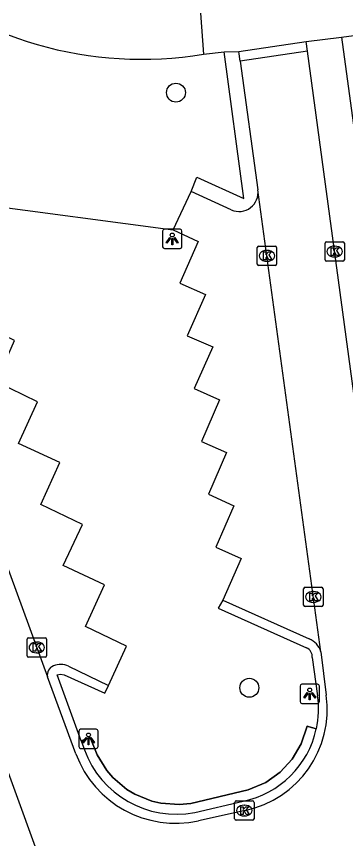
# Model space of a CAD drawing. Extents: x 159053 to 160041, y 380450 to 381422.
# Drawn here: x 159536.7 to 159553.7, y 380925.39 to 380967.93 of the extents above; entities that cross this region are included whole.
import ezdxf

# ---------------------------------------------------------------- set-up
doc = ezdxf.new("R2010")
doc.units = 0
for name, color, linetype in [('IMGEO_Boom', 7, 'Continuous'), ('IMGEO_Groenvoorziening', 7, 'Continuous'), ('IMGEO_Haag', 7, 'Continuous'), ('IMGEO_Hek', 7, 'Continuous'), ('IMGEO_Kolk', 7, 'Continuous'), ('IMGEO_Lichtpunt', 7, 'Continuous'), ('IMGEO_Pand', 7, 'Continuous'), ('IMGEO_Parkeervlak_open', 7, 'Continuous'), ('IMGEO_Rijbaan_lokaal_open', 7, 'Continuous'), ('IMGEO_Voetpad_op_trap', 7, 'Continuous'), ('IMGEO_Voetpad_open', 7, 'Continuous')]:
    doc.layers.add(name, color=color, linetype=linetype)

msp = doc.modelspace()

# ---------------------------------------------------------------- linework, layer by layer
at = {"layer": 'IMGEO_Boom'}
for centre in [(159544.943, 380963.987), (159548.734, 380933.197)]:
    msp.add_circle(centre, 0.489, dxfattribs=at)
at = {"layer": 'IMGEO_Groenvoorziening'}
msp.add_lwpolyline([(159534.681, 380958.232), (159544.799, 380956.895)], dxfattribs=at)
at = {"layer": 'IMGEO_Haag'}
msp.add_lwpolyline([(159552.196, 380931.07), (159551.954, 380931.137), (159551.716, 380931.202), (159551.413, 380930.291), (159550.95, 380929.504), (159550.334, 380928.832), (159549.593, 380928.303), (159548.678, 380927.909), (159545.705, 380927.21), (159545.113, 380927.158), (159544.163, 380927.227), (159543.7, 380927.336), (159542.818, 380927.694), (159542.411, 380927.94), (159541.683, 380928.555), (159541.373, 380928.915), (159540.869, 380929.723), (159540.517, 380930.621), (159540.282, 380930.536), (159540.047, 380930.45)], dxfattribs=at)
at = {"layer": 'IMGEO_Hek'}
for points in [[(159540.282, 380930.536), (159540.517, 380930.621), (159540.869, 380929.723), (159541.373, 380928.915), (159541.683, 380928.555), (159542.411, 380927.94), (159542.818, 380927.694), (159543.7, 380927.336), (159544.163, 380927.227), (159545.113, 380927.158), (159545.705, 380927.21), (159548.678, 380927.909), (159549.593, 380928.303), (159550.334, 380928.832), (159550.95, 380929.504), (159551.413, 380930.291), (159551.716, 380931.202), (159551.954, 380931.137)], [(159551.954, 380931.137), (159552.196, 380931.07)], [(159540.047, 380930.45), (159540.282, 380930.536)]]:
    msp.add_lwpolyline(points, dxfattribs=at)
at = {"layer": 'IMGEO_Kolk'}
for p, q in [((159549.144, 380955.117), (159549.144, 380955.969)), ((159549.219, 380956.043), (159550.071, 380956.043)), ((159550.145, 380955.969), (159550.145, 380955.117)), ((159552.644, 380955.339), (159552.644, 380956.191)), ((159552.719, 380956.265), (159553.571, 380956.265)), ((159553.132, 380956.045), (159553.157, 380956.045)), ((159553.645, 380956.191), (159553.645, 380955.339)), ((159549.632, 380955.823), (159549.657, 380955.823)), ((159553.155, 380955.485), (159553.13, 380955.485)), ((159550.071, 380955.043), (159549.219, 380955.043)), ((159549.655, 380955.263), (159549.63, 380955.263)), ((159553.571, 380955.265), (159552.719, 380955.265)), ((159551.54, 380937.47), (159551.54, 380938.322)), ((159551.615, 380938.396), (159552.467, 380938.396)), ((159552.028, 380938.176), (159552.053, 380938.176)), ((159552.541, 380938.322), (159552.541, 380937.47)), ((159552.051, 380937.616), (159552.026, 380937.616)), ((159552.467, 380937.396), (159551.615, 380937.396)), ((159537.253, 380934.856), (159537.253, 380935.708)), ((159537.328, 380935.782), (159538.18, 380935.782)), ((159537.741, 380935.562), (159537.766, 380935.562)), ((159538.254, 380935.708), (159538.254, 380934.856)), ((159538.18, 380934.782), (159537.328, 380934.782)), ((159537.764, 380935.002), (159537.739, 380935.002)), ((159547.976, 380926.417), (159547.976, 380927.269)), ((159548.051, 380927.343), (159548.903, 380927.343)), ((159548.464, 380927.123), (159548.489, 380927.123)), ((159548.977, 380927.269), (159548.977, 380926.417)), ((159548.487, 380926.563), (159548.462, 380926.563)), ((159548.903, 380926.343), (159548.051, 380926.343))]:
    msp.add_line(p, q, dxfattribs=at)
for points in [[(159549.144, 380955.117), (159549.144, 380955.969)], [(159549.219, 380956.043), (159550.071, 380956.043)], [(159550.145, 380955.969), (159550.145, 380955.117)], [(159552.644, 380955.339), (159552.644, 380956.191)], [(159552.719, 380956.265), (159553.571, 380956.265)], [(159552.965, 380955.965), (159553.088, 380955.965), (159553.088, 380955.814), (159553.218, 380955.965), (159553.382, 380955.965), (159553.236, 380955.814), (159553.389, 380955.565), (159553.237, 380955.565), (159553.152, 380955.729), (159553.088, 380955.662), (159553.088, 380955.565), (159552.965, 380955.565), (159552.965, 380955.965)], [(159553.645, 380956.191), (159553.645, 380955.339)], [(159549.465, 380955.743), (159549.588, 380955.743), (159549.588, 380955.592), (159549.718, 380955.743), (159549.882, 380955.743), (159549.736, 380955.592), (159549.889, 380955.343), (159549.737, 380955.343), (159549.652, 380955.507), (159549.588, 380955.44), (159549.588, 380955.343), (159549.465, 380955.343), (159549.465, 380955.743)], [(159550.071, 380955.043), (159549.219, 380955.043)], [(159553.571, 380955.265), (159552.719, 380955.265)], [(159551.54, 380937.47), (159551.54, 380938.322)], [(159551.615, 380938.396), (159552.467, 380938.396)], [(159551.861, 380938.096), (159551.984, 380938.096), (159551.984, 380937.945), (159552.114, 380938.096), (159552.278, 380938.096), (159552.132, 380937.945), (159552.285, 380937.696), (159552.133, 380937.696), (159552.048, 380937.86), (159551.984, 380937.793), (159551.984, 380937.696), (159551.861, 380937.696), (159551.861, 380938.096)], [(159552.541, 380938.322), (159552.541, 380937.47)], [(159552.467, 380937.396), (159551.615, 380937.396)], [(159537.253, 380934.856), (159537.253, 380935.708)], [(159537.328, 380935.782), (159538.18, 380935.782)], [(159537.574, 380935.482), (159537.697, 380935.482), (159537.697, 380935.331), (159537.827, 380935.482), (159537.991, 380935.482), (159537.845, 380935.331), (159537.998, 380935.082), (159537.846, 380935.082), (159537.761, 380935.246), (159537.697, 380935.179), (159537.697, 380935.082), (159537.574, 380935.082), (159537.574, 380935.482)], [(159538.254, 380935.708), (159538.254, 380934.856)], [(159538.18, 380934.782), (159537.328, 380934.782)], [(159547.976, 380926.417), (159547.976, 380927.269)], [(159548.051, 380927.343), (159548.903, 380927.343)], [(159548.297, 380927.043), (159548.42, 380927.043), (159548.42, 380926.892), (159548.55, 380927.043), (159548.714, 380927.043), (159548.568, 380926.892), (159548.721, 380926.643), (159548.569, 380926.643), (159548.484, 380926.807), (159548.42, 380926.74), (159548.42, 380926.643), (159548.297, 380926.643), (159548.297, 380927.043)], [(159548.977, 380927.269), (159548.977, 380926.417)], [(159548.903, 380926.343), (159548.051, 380926.343)]]:
    msp.add_lwpolyline(points, dxfattribs=at)
for centre, start, end in [((159549.221, 380955.967), 91.552, 178.448), ((159549.221, 380955.967), 91.552, 178.448), ((159550.069, 380955.967), 1.552, 88.448), ((159550.069, 380955.967), 1.552, 88.448), ((159552.721, 380956.189), 91.552, 178.448), ((159552.721, 380956.189), 91.552, 178.448), ((159553.569, 380956.189), 1.552, 88.448), ((159553.569, 380956.189), 1.552, 88.448), ((159549.221, 380955.119), 181.552, 268.448), ((159549.221, 380955.119), 181.552, 268.448), ((159550.069, 380955.119), 271.552, 358.448), ((159550.069, 380955.119), 271.552, 358.448), ((159552.721, 380955.341), 181.552, 268.448), ((159552.721, 380955.341), 181.552, 268.448), ((159553.569, 380955.341), 271.552, 358.448), ((159553.569, 380955.341), 271.552, 358.448), ((159551.617, 380938.32), 91.552, 178.448), ((159551.617, 380938.32), 91.552, 178.448), ((159552.465, 380938.32), 1.552, 88.448), ((159552.465, 380938.32), 1.552, 88.448), ((159551.617, 380937.472), 181.552, 268.448), ((159551.617, 380937.472), 181.552, 268.448), ((159552.465, 380937.472), 271.552, 358.448), ((159552.465, 380937.472), 271.552, 358.448), ((159537.33, 380935.706), 91.552, 178.448), ((159537.33, 380935.706), 91.552, 178.448), ((159538.178, 380935.706), 1.552, 88.448), ((159538.178, 380935.706), 1.552, 88.448), ((159537.33, 380934.858), 181.552, 268.448), ((159537.33, 380934.858), 181.552, 268.448), ((159538.178, 380934.858), 271.552, 358.448), ((159538.178, 380934.858), 271.552, 358.448), ((159548.053, 380927.267), 91.552, 178.448), ((159548.053, 380927.267), 91.552, 178.448), ((159548.901, 380927.267), 1.552, 88.448), ((159548.901, 380927.267), 1.552, 88.448), ((159548.053, 380926.419), 181.552, 268.448), ((159548.053, 380926.419), 181.552, 268.448), ((159548.901, 380926.419), 271.552, 358.448), ((159548.901, 380926.419), 271.552, 358.448)]:
    msp.add_arc(centre, 0.0765, start, end, dxfattribs=at)
for centre, major_axis, ratio, start_param, end_param in [((159553.131, 380955.765), (-0.387, 0.002), 0.722429, 4.712389, 7.853982), ((159553.156, 380955.765), (-0.39, 0.002), 0.717154, 1.570796, 4.712389), ((159549.631, 380955.543), (-0.387, 0.002), 0.722429, 4.712389, 7.853982), ((159549.656, 380955.543), (-0.39, 0.002), 0.717154, 1.570796, 4.712389), ((159552.027, 380937.896), (-0.387, 0.002), 0.722429, 4.712389, 7.853982), ((159552.052, 380937.896), (-0.39, 0.002), 0.717154, 1.570796, 4.712389), ((159537.74, 380935.282), (-0.387, 0.002), 0.722429, 4.712389, 7.853982), ((159537.765, 380935.282), (-0.39, 0.002), 0.717154, 1.570796, 4.712389), ((159548.463, 380926.843), (-0.387, 0.002), 0.722429, 4.712389, 7.853982), ((159548.488, 380926.843), (-0.39, 0.002), 0.717154, 1.570796, 4.712389)]:
    msp.add_ellipse(centre, major_axis=major_axis, ratio=ratio, start_param=start_param, end_param=end_param, dxfattribs=at)
at = {"layer": 'IMGEO_Lichtpunt'}
for p, q in [((159544.253, 380956.823), (159544.253, 380956.016)), ((159544.253, 380956.823), (159544.253, 380956.016)), ((159545.155, 380956.918), (159544.347, 380956.918)), ((159545.155, 380956.918), (159544.347, 380956.918)), ((159545.249, 380956.016), (159545.249, 380956.823)), ((159545.249, 380956.016), (159545.249, 380956.823)), ((159544.347, 380955.922), (159545.155, 380955.922)), ((159544.347, 380955.922), (159545.155, 380955.922)), ((159552.257, 380933.381), (159551.449, 380933.381)), ((159552.257, 380933.381), (159551.449, 380933.381)), ((159551.355, 380933.286), (159551.355, 380932.479)), ((159551.355, 380933.286), (159551.355, 380932.479)), ((159552.351, 380932.479), (159552.351, 380933.286)), ((159552.351, 380932.479), (159552.351, 380933.286)), ((159551.449, 380932.385), (159552.257, 380932.385)), ((159551.449, 380932.385), (159552.257, 380932.385)), ((159539.926, 380930.957), (159539.926, 380930.15)), ((159539.926, 380930.957), (159539.926, 380930.15)), ((159540.828, 380931.052), (159540.02, 380931.052)), ((159540.828, 380931.052), (159540.02, 380931.052)), ((159540.922, 380930.15), (159540.922, 380930.957)), ((159540.922, 380930.15), (159540.922, 380930.957)), ((159540.02, 380930.056), (159540.828, 380930.056)), ((159540.02, 380930.056), (159540.828, 380930.056))]:
    msp.add_line(p, q, dxfattribs=at)
for points in [[(159544.627, 380956.487), (159544.666, 380956.459), (159544.478, 380956.197), (159544.44, 380956.224), (159544.627, 380956.487)], [(159544.729, 380956.439), (159544.776, 380956.439), (159544.776, 380956.117), (159544.729, 380956.117), (159544.729, 380956.439)], [(159544.839, 380956.459), (159544.877, 380956.486), (159545.064, 380956.224), (159545.025, 380956.196), (159544.839, 380956.459)], [(159551.729, 380932.95), (159551.768, 380932.922), (159551.58, 380932.66), (159551.542, 380932.687), (159551.729, 380932.95)], [(159551.831, 380932.902), (159551.878, 380932.902), (159551.878, 380932.58), (159551.831, 380932.58), (159551.831, 380932.902)], [(159551.941, 380932.922), (159551.979, 380932.949), (159552.166, 380932.687), (159552.127, 380932.659), (159551.941, 380932.922)], [(159540.3, 380930.621), (159540.339, 380930.593), (159540.151, 380930.331), (159540.113, 380930.358), (159540.3, 380930.621)], [(159540.402, 380930.573), (159540.449, 380930.573), (159540.449, 380930.251), (159540.402, 380930.251), (159540.402, 380930.573)], [(159540.512, 380930.593), (159540.55, 380930.62), (159540.737, 380930.358), (159540.698, 380930.33), (159540.512, 380930.593)]]:
    msp.add_lwpolyline(points, dxfattribs=at)
for centre in [(159544.752, 380956.621), (159551.854, 380933.084), (159540.425, 380930.755)]:
    msp.add_circle(centre, 0.0994, dxfattribs=at)
for centre, start, end in [((159544.347, 380956.823), 90, 180), ((159544.347, 380956.823), 90, 180), ((159545.155, 380956.823), 0, 90), ((159545.155, 380956.823), 0, 90), ((159544.347, 380956.016), 180, 270), ((159544.347, 380956.016), 180, 270), ((159545.155, 380956.016), 270, 0), ((159545.155, 380956.016), 270, 360), ((159551.449, 380933.286), 90, 180), ((159551.449, 380933.286), 90, 180), ((159552.257, 380933.286), 0, 90), ((159552.257, 380933.286), 0, 90), ((159551.449, 380932.479), 180, 270), ((159551.449, 380932.479), 180, 270), ((159552.257, 380932.479), 270, 0), ((159552.257, 380932.479), 270, 360), ((159540.02, 380930.957), 90, 180), ((159540.02, 380930.957), 90, 180), ((159540.828, 380930.957), 0, 90), ((159540.828, 380930.957), 0, 90), ((159540.02, 380930.15), 180, 270), ((159540.02, 380930.15), 180, 270), ((159540.828, 380930.15), 270, 0), ((159540.828, 380930.15), 270, 360)]:
    msp.add_arc(centre, 0.0946, start, end, dxfattribs=at)
at = {"layer": 'IMGEO_Pand'}
for points in [[(159553.503, 380966.86), (159556.064, 380967.207), (159560.123, 380967.756)], [(159553.503, 380966.86), (159554.36, 380960.526)]]:
    msp.add_lwpolyline(points, dxfattribs=at)
at = {"layer": 'IMGEO_Parkeervlak_open'}
for points in [[(159544.799, 380956.895), (159545.736, 380958.87)], [(159541.462, 380933.321), (159542.381, 380935.346), (159540.264, 380936.363), (159541.247, 380938.516), (159539.115, 380939.528), (159540.116, 380941.637), (159537.964, 380942.677), (159538.949, 380944.85), (159536.807, 380945.831), (159537.795, 380947.982), (159535.652, 380949.021), (159536.605, 380951.162), (159534.49, 380952.188), (159535.481, 380954.347), (159533.34, 380955.403), (159534.274, 380957.572)], [(159544.799, 380956.895), (159546.094, 380956.29), (159545.144, 380954.138), (159546.462, 380953.542), (159545.527, 380951.413), (159546.84, 380950.831), (159545.892, 380948.683), (159547.197, 380948.096), (159546.264, 380945.943), (159547.562, 380945.361), (159546.623, 380943.22), (159547.93, 380942.613), (159547.008, 380940.477), (159548.317, 380939.883), (159547.364, 380937.732)]]:
    msp.add_lwpolyline(points, dxfattribs=at)
at = {"layer": 'IMGEO_Rijbaan_lokaal_open'}
for points in [[(159551.745, 380966.134), (159548.264, 380965.623)], [(159557.786, 380921.412), (159551.745, 380966.134)], [(159548.264, 380965.623), (159549.182, 380958.96)], [(159523.623, 380963.67), (159540.399, 380917.466)], [(159528.535, 380960.474), (159538.312, 380933.756)], [(159552.427, 380935.06), (159549.182, 380958.96)], [(159552.427, 380935.06), (159552.712, 380932.815)], [(159539.772, 380929.783), (159538.312, 380933.756)], [(159548.522, 380926.852), (159546.113, 380926.316)]]:
    msp.add_lwpolyline(points, dxfattribs=at)
for centre, radius, start, end in [((159547.428, 380932.074), 5.335, 281.829, 7.9822), ((159544.927, 380931.68), 5.493, 200.2003, 282.4636)]:
    msp.add_arc(centre, radius, start, end, dxfattribs=at)
at = {"layer": 'IMGEO_Voetpad_op_trap'}
msp.add_lwpolyline([(159546.368, 380965.982), (159547.437, 380966.104)], dxfattribs=at)
at = {"layer": 'IMGEO_Voetpad_open'}
for points in [[(159546.217, 380968.102), (159546.368, 380965.982)], [(159548.191, 380966.118), (159551.678, 380966.63)], [(159551.678, 380966.63), (159553.503, 380966.86)], [(159551.745, 380966.134), (159551.678, 380966.63)], [(159545.736, 380958.87), (159546.022, 380959.614), (159548.445, 380958.508), (159547.437, 380966.104)], [(159547.437, 380966.104), (159548.191, 380966.118)], [(159548.264, 380965.623), (159548.191, 380966.118)], [(159547.802, 380957.92), (159545.736, 380958.87)], [(159547.364, 380937.732), (159547.129, 380937.32), (159551.684, 380935.267)], [(159547.364, 380937.732), (159551.827, 380935.722)], [(159551.982, 380934.758), (159552.258, 380932.787)], [(159539.393, 380934.318), (159541.462, 380933.321)], [(159540.047, 380930.45), (159538.802, 380933.866), (159538.986, 380933.908), (159539.173, 380933.873), (159541.277, 380932.911), (159541.462, 380933.321)], [(159540.047, 380930.45), (159540.214, 380929.992)], [(159545.919, 380926.746), (159548.413, 380927.333)]]:
    msp.add_lwpolyline(points, dxfattribs=at)
for centre, radius, start, end in [((159543.154, 380984.889), 19.178, 227.763, 279.6483), ((159548.197, 380958.831), 0.993, 246.549, 7.456), ((159551.475, 380934.8), 0.987, 15.275, 69.0998), ((159551.494, 380934.814), 0.491, 353.4566, 67.2381), ((159538.768, 380933.875), 0.472, 107.8366, 194.6038), ((159539.002, 380933.483), 0.922, 64.9062, 114.1997), ((159547.479, 380932.1), 4.828, 347.6829, 8.1811), ((159547.44, 380932.101), 4.866, 281.5308, 347.7682), ((159544.966, 380931.707), 5.052, 199.8476, 280.8749)]:
    msp.add_arc(centre, radius, start, end, dxfattribs=at)

doc.saveas('drawing.dxf')
